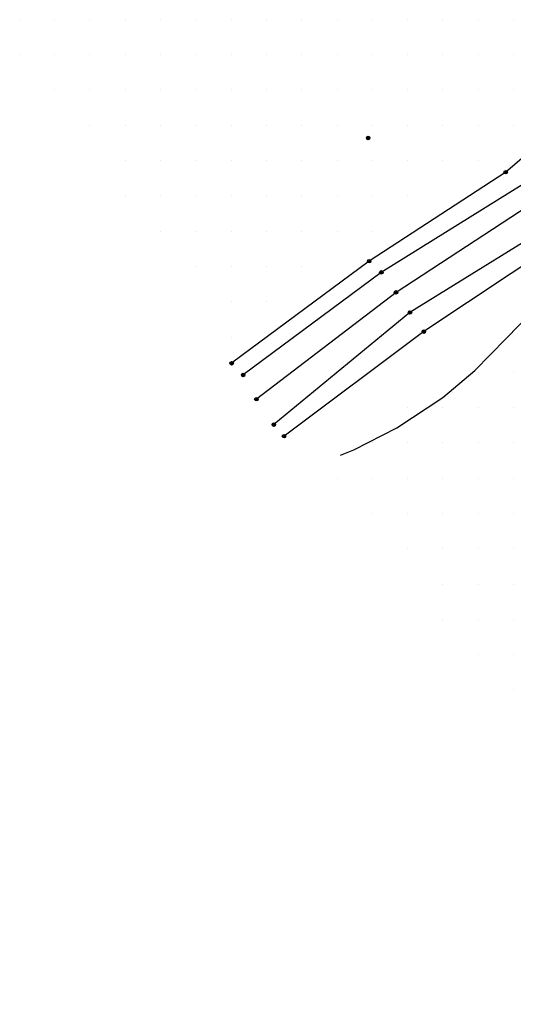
# Model space of a CAD drawing. Extents: x 1548934 to 1561348, y 809680 to 824075.
# Drawn here: x 1551990 to 1552130.1, y 809684.7 to 809959.9 of the extents above; entities that cross this region are included whole.
import ezdxf

# ---------------------------------------------------------------- set-up
doc = ezdxf.new("R2010")
doc.units = 0
for name, color, linetype in [('Default', 7, 'Continuous'), ('Exist DTM QL2 LIDAR Elevation Point', 7, 'Continuous'), ('Exist Vegetation Woods Line', 7, 'Continuous'), ('P_RDY_Lane_Arrow_Cell', 7, 'Continuous'), ('P_RDY_Terminator_Cell', 7, 'Continuous'), ('Sheet_Plan_CELL', 7, 'Continuous')]:
    doc.layers.add(name, color=color, linetype=linetype)

# ---------------------------------------------------------------- blocks, each defined once
blk = doc.blocks.new('SurveyPointCell')
at = {"layer": 'Default'}
for p, q in [((-0.5, 0), (0.5, 0)), ((0, -0.5), (0, 0.5))]:
    blk.add_line(p, q, dxfattribs=at)
blk.add_circle((0, 0), 0.5, dxfattribs=at)

msp = doc.modelspace()

# ---------------------------------------------------------------- linework, layer by layer
at = {"layer": 'Exist DTM QL2 LIDAR Elevation Point'}
for p, q in [((1551990.02, 809959.93), (1551990.02, 809959.93)), ((1552000.02, 809959.93), (1552000.02, 809959.93)), ((1552010.02, 809959.93), (1552010.02, 809959.93)), ((1552020.02, 809959.93), (1552020.02, 809959.93)), ((1552030.02, 809959.93), (1552030.02, 809959.93)), ((1552040.02, 809959.93), (1552040.02, 809959.93)), ((1552050.02, 809959.93), (1552050.02, 809959.93)), ((1552060.02, 809959.93), (1552060.02, 809959.93)), ((1552070.02, 809959.93), (1552070.02, 809959.93)), ((1552080.03, 809959.93), (1552080.03, 809959.93)), ((1552090.03, 809959.93), (1552090.03, 809959.93)), ((1552100.03, 809959.93), (1552100.03, 809959.93)), ((1552110.03, 809959.93), (1552110.03, 809959.93)), ((1552120.03, 809959.93), (1552120.03, 809959.93)), ((1552130.03, 809959.93), (1552130.03, 809959.93)), ((1551990.02, 809949.93), (1551990.02, 809949.93)), ((1552000.02, 809949.93), (1552000.02, 809949.93)), ((1552010.02, 809949.93), (1552010.02, 809949.93)), ((1552020.02, 809949.93), (1552020.02, 809949.93)), ((1552030.02, 809949.93), (1552030.02, 809949.93)), ((1552040.02, 809949.93), (1552040.02, 809949.93)), ((1552050.02, 809949.93), (1552050.02, 809949.93)), ((1552060.02, 809949.93), (1552060.02, 809949.93)), ((1552070.02, 809949.93), (1552070.02, 809949.93)), ((1552080.03, 809949.93), (1552080.03, 809949.93)), ((1552090.03, 809949.93), (1552090.03, 809949.93)), ((1552100.03, 809949.93), (1552100.03, 809949.93)), ((1552110.03, 809949.93), (1552110.03, 809949.93)), ((1552120.03, 809949.93), (1552120.03, 809949.93)), ((1552130.03, 809949.93), (1552130.03, 809949.93)), ((1552000.02, 809939.93), (1552000.02, 809939.93)), ((1552010.02, 809939.93), (1552010.02, 809939.93)), ((1552020.02, 809939.93), (1552020.02, 809939.93)), ((1552030.02, 809939.93), (1552030.02, 809939.93)), ((1552040.02, 809939.93), (1552040.02, 809939.93)), ((1552050.02, 809939.93), (1552050.02, 809939.93)), ((1552060.02, 809939.93), (1552060.02, 809939.93)), ((1552070.02, 809939.93), (1552070.02, 809939.93)), ((1552080.03, 809939.93), (1552080.03, 809939.93)), ((1552090.03, 809939.93), (1552090.03, 809939.93)), ((1552100.03, 809939.93), (1552100.03, 809939.93)), ((1552110.03, 809939.93), (1552110.03, 809939.93)), ((1552120.03, 809939.93), (1552120.03, 809939.93)), ((1552130.03, 809939.93), (1552130.03, 809939.93)), ((1552010.02, 809929.93), (1552010.02, 809929.93)), ((1552020.02, 809929.93), (1552020.02, 809929.93)), ((1552030.02, 809929.93), (1552030.02, 809929.93)), ((1552040.02, 809929.93), (1552040.02, 809929.93)), ((1552050.02, 809929.93), (1552050.02, 809929.93)), ((1552060.02, 809929.93), (1552060.02, 809929.93)), ((1552070.02, 809929.93), (1552070.02, 809929.93)), ((1552080.03, 809929.93), (1552080.03, 809929.93)), ((1552090.03, 809929.93), (1552090.03, 809929.93)), ((1552100.03, 809929.93), (1552100.03, 809929.93)), ((1552110.03, 809929.93), (1552110.03, 809929.93)), ((1552120.03, 809929.93), (1552120.03, 809929.93)), ((1552130.03, 809929.93), (1552130.03, 809929.93)), ((1552020.02, 809919.92), (1552020.02, 809919.92)), ((1552030.02, 809919.92), (1552030.02, 809919.92)), ((1552040.02, 809919.92), (1552040.02, 809919.92)), ((1552050.02, 809919.92), (1552050.02, 809919.92)), ((1552060.02, 809919.92), (1552060.02, 809919.92)), ((1552070.02, 809919.92), (1552070.02, 809919.92)), ((1552080.03, 809919.92), (1552080.03, 809919.92)), ((1552090.03, 809919.92), (1552090.03, 809919.92)), ((1552100.03, 809919.92), (1552100.03, 809919.92)), ((1552110.03, 809919.92), (1552110.03, 809919.92)), ((1552120.03, 809919.92), (1552120.03, 809919.92)), ((1552020.02, 809909.92), (1552020.02, 809909.92)), ((1552030.02, 809909.92), (1552030.02, 809909.92)), ((1552040.02, 809909.92), (1552040.02, 809909.92)), ((1552050.02, 809909.92), (1552050.02, 809909.92)), ((1552060.02, 809909.92), (1552060.02, 809909.92)), ((1552070.02, 809909.92), (1552070.02, 809909.92)), ((1552080.03, 809909.92), (1552080.03, 809909.92)), ((1552090.03, 809909.92), (1552090.03, 809909.92)), ((1552100.03, 809909.92), (1552100.03, 809909.92)), ((1552030.02, 809899.92), (1552030.02, 809899.92)), ((1552040.02, 809899.92), (1552040.02, 809899.92)), ((1552050.02, 809899.92), (1552050.02, 809899.92)), ((1552060.02, 809899.92), (1552060.02, 809899.92)), ((1552070.02, 809899.92), (1552070.02, 809899.92)), ((1552080.03, 809899.92), (1552080.03, 809899.92)), ((1552090.03, 809899.92), (1552090.03, 809899.92)), ((1552040.02, 809889.92), (1552040.02, 809889.92)), ((1552050.02, 809889.92), (1552050.02, 809889.92)), ((1552060.02, 809889.92), (1552060.02, 809889.92)), ((1552070.02, 809889.92), (1552070.02, 809889.92)), ((1552050.02, 809879.92), (1552050.02, 809879.92)), ((1552060.02, 809879.92), (1552060.02, 809879.92)), ((1552050.02, 809869.92), (1552050.02, 809869.92)), ((1552130.03, 809869.92), (1552130.03, 809869.92)), ((1552120.03, 809859.92), (1552120.03, 809859.92)), ((1552130.03, 809859.92), (1552130.03, 809859.92)), ((1552100.03, 809849.92), (1552100.03, 809849.92)), ((1552110.03, 809849.92), (1552110.03, 809849.92)), ((1552120.03, 809849.92), (1552120.03, 809849.92)), ((1552130.03, 809849.92), (1552130.03, 809849.92)), ((1552090.03, 809839.92), (1552090.03, 809839.92)), ((1552100.03, 809839.92), (1552100.03, 809839.92)), ((1552110.03, 809839.92), (1552110.03, 809839.92)), ((1552120.03, 809839.92), (1552120.03, 809839.92)), ((1552130.03, 809839.92), (1552130.03, 809839.92)), ((1552080.03, 809829.92), (1552080.03, 809829.92)), ((1552090.03, 809829.92), (1552090.03, 809829.92)), ((1552100.03, 809829.92), (1552100.03, 809829.92)), ((1552110.03, 809829.92), (1552110.03, 809829.92)), ((1552120.03, 809829.92), (1552120.03, 809829.92)), ((1552130.03, 809829.92), (1552130.03, 809829.92)), ((1552090.03, 809819.92), (1552090.03, 809819.92)), ((1552100.03, 809819.92), (1552100.03, 809819.92)), ((1552110.03, 809819.92), (1552110.03, 809819.92)), ((1552120.03, 809819.92), (1552120.03, 809819.92)), ((1552130.03, 809819.92), (1552130.03, 809819.92)), ((1552100.03, 809809.92), (1552100.03, 809809.92)), ((1552110.03, 809809.92), (1552110.03, 809809.92)), ((1552120.03, 809809.92), (1552120.03, 809809.92)), ((1552130.03, 809809.92), (1552130.03, 809809.92)), ((1552110.03, 809799.92), (1552110.03, 809799.92)), ((1552120.03, 809799.92), (1552120.03, 809799.92)), ((1552130.03, 809799.92), (1552130.03, 809799.92)), ((1552110.03, 809789.91), (1552110.03, 809789.91)), ((1552120.03, 809789.91), (1552120.03, 809789.91)), ((1552130.03, 809789.91), (1552130.03, 809789.91)), ((1552120.03, 809779.91), (1552120.03, 809779.91)), ((1552130.03, 809779.91), (1552130.03, 809779.91)), ((1552130.03, 809769.91), (1552130.03, 809769.91))]:
    msp.add_line(p, q, dxfattribs=at)
at = {"layer": 'Exist Vegetation Woods Line'}
msp.add_lwpolyline([(1552081.02, 809836.43), (1552084.81, 809837.95), (1552096.98, 809844.2), (1552110.02, 809852.84), (1552119.11, 809860.42), (1552128.02, 809869.5), (1552135.25, 809876.93)], dxfattribs=at)
at = {"layer": 'P_RDY_Lane_Arrow_Cell'}
msp.add_lwpolyline([(1552201.24, 809686.37), (1552201.92, 809706.72), (1552207.73, 809731.05), (1552216.17, 809750.31), (1552228.59, 809789.26), (1552236.16, 809808.42), (1552241.31, 809828.31), (1552242.53, 809854.47), (1552243.71, 809874.13), (1552241.98, 809886.07), (1552234.74, 809901.55), (1552224.06, 809917.8), (1552207.25, 809930), (1552189.5, 809931.73), (1552175.6, 809931.12), (1552159.72, 809923.2), (1552134.22, 809907.01), (1552096.76, 809882.59), (1552057.19, 809852.34)], dxfattribs=at)
at = {"layer": 'P_RDY_Terminator_Cell'}
for points in [[(1552220.11, 809688.79), (1552219.44, 809705.85), (1552222.74, 809727.68), (1552229.03, 809745.93), (1552246.36, 809779.13), (1552251.99, 809801.53), (1552255.35, 809826.34), (1552253.62, 809852.44), (1552253.92, 809875.08), (1552251.76, 809888.25), (1552244.8, 809907.25), (1552231.53, 809929.48), (1552214.92, 809941.6), (1552195.17, 809951.58), (1552173.48, 809945.92), (1552150.28, 809935.81), (1552127.85, 809916.64), (1552089.16, 809891.43), (1552050.16, 809862.48)], [(1552182.02, 809684.73), (1552183.55, 809707.36), (1552196.6, 809734.92), (1552207.45, 809752.17), (1552217.38, 809789.78), (1552221.42, 809810.76), (1552223.31, 809828.45), (1552223.32, 809854.4), (1552220.03, 809879.05), (1552215.7, 809907.73), (1552200.39, 809919.4), (1552190.66, 809923.2), (1552178.52, 809920.38), (1552166.68, 809914.96), (1552141.79, 809896.16), (1552104.63, 809871.46), (1552065.02, 809841.82)]]:
    msp.add_lwpolyline(points, dxfattribs=at)
at = {"layer": 'Sheet_Plan_CELL'}
for points in [[(1552208.73, 809687.01), (1552211.67, 809706.98), (1552216.25, 809728.45), (1552223.24, 809747.36), (1552238.96, 809781.41), (1552244.19, 809806.35), (1552249.42, 809827.13), (1552247.13, 809854.01), (1552249.72, 809874.79), (1552248, 809887.57), (1552241.58, 809905.35), (1552227.04, 809922.93), (1552210.02, 809936.46), (1552189.61, 809937.67), (1552174.36, 809936.28), (1552154.7, 809928.87), (1552132.52, 809913.04), (1552092.58, 809888.24), (1552053.42, 809859.17)], [(1552192.97, 809685.29), (1552194.11, 809706.43), (1552199.2, 809733.28), (1552210.85, 809750.95), (1552219.63, 809789.76), (1552226.36, 809807.57), (1552231.19, 809828.37), (1552235.79, 809833.65), (1552234.56, 809854.87), (1552235.36, 809874.26), (1552235.23, 809883.6), (1552227.74, 809898.34), (1552218.37, 809911.6), (1552204.19, 809922.27), (1552190.26, 809925.88), (1552178.25, 809924.62), (1552165.01, 809919.06), (1552139.07, 809900.58), (1552100.71, 809876.88), (1552062.13, 809845.1)]]:
    msp.add_lwpolyline(points, dxfattribs=at)

# ---------------------------------------------------------------- block references
at = {"layer": 'Default'}
for p in [(1552088.86, 809926.34), (1552127.85, 809916.64), (1552089.16, 809891.43), (1552092.58, 809888.24), (1552096.76, 809882.59), (1552100.71, 809876.88), (1552104.63, 809871.46), (1552050.16, 809862.48), (1552053.42, 809859.17), (1552057.19, 809852.34), (1552062.13, 809845.1), (1552065.02, 809841.82)]:
    msp.add_blockref('SurveyPointCell', p, dxfattribs=at)

doc.saveas('drawing.dxf')
